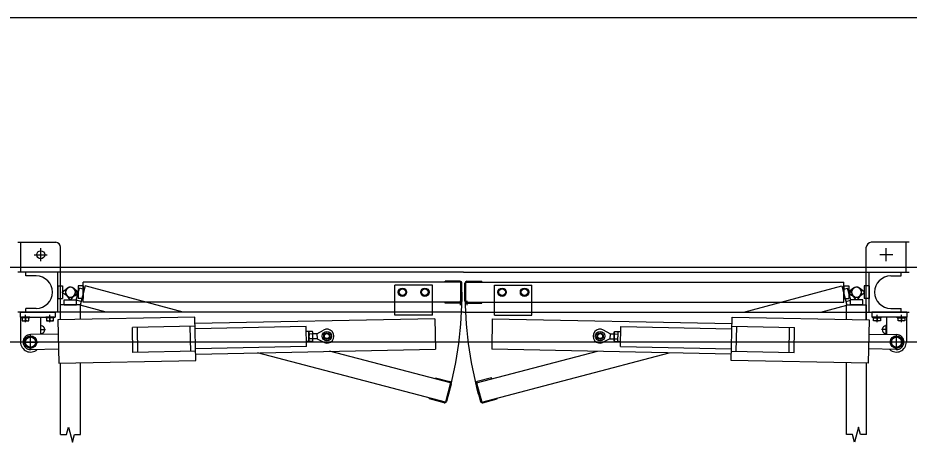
# Model space of a CAD drawing. Extents: x -264205 to -263659, y -1242401 to -1242060.
# Drawn here: x -263850.587 to -263848.798, y -1242241.658 to -1242240.807 of the extents above; entities that cross this region are included whole.
import ezdxf

# ---------------------------------------------------------------- set-up
doc = ezdxf.new("R2010")
doc.units = 0
for name, color, linetype in [('OBRUBNIKY_KOMUNIKACIE_PROJEKT', 7, 'Continuous'), ('OSI_STAVBY_KFA', 7, 'Continuous'), ('SITUACIA_DSP_2D', 7, 'Continuous')]:
    doc.layers.add(name, color=color, linetype=linetype)

msp = doc.modelspace()

# ---------------------------------------------------------------- linework, layer by layer
at = {"layer": 'OBRUBNIKY_KOMUNIKACIE_PROJEKT'}
msp.add_line((-263822.7898, -1242241.4572), (-263894.9678, -1242241.4572), dxfattribs=at)
at = {"layer": 'OSI_STAVBY_KFA'}
msp.add_line((-263792.6528, -1242240.8072), (-263911.5228, -1242240.8072), dxfattribs=at)
at = {"layer": 'SITUACIA_DSP_2D'}
for p, q in [((-263850.5875, -1242241.2573), (-263850.5115, -1242241.2573)), ((-263850.5815, -1242241.3173), (-263850.5815, -1242241.2573)), ((-263848.7985, -1242241.2573), (-263848.8745, -1242241.2573)), ((-263848.8045, -1242241.3173), (-263848.8045, -1242241.2573)), ((-263850.5415, -1242241.2953), (-263850.5415, -1242241.2693)), ((-263850.5015, -1242241.3173), (-263850.5015, -1242241.2673)), ((-263848.8845, -1242241.3173), (-263848.8845, -1242241.2673)), ((-263848.8445, -1242241.2953), (-263848.8445, -1242241.2693)), ((-263850.5545, -1242241.2823), (-263850.5285, -1242241.2823)), ((-263848.8315, -1242241.2823), (-263848.8575, -1242241.2823)), ((-263894.581, -1242241.3072), (-263822.7898, -1242241.3072)), ((-263849.693, -1242241.3173), (-263850.5875, -1242241.3173)), ((-263850.5715, -1242241.3248), (-263850.5715, -1242241.3173)), ((-263850.5505, -1242241.3248), (-263850.5715, -1242241.3248)), ((-263850.5075, -1242241.3973), (-263850.5075, -1242241.3173)), ((-263850.5015, -1242241.3973), (-263850.5015, -1242241.3173)), ((-263849.693, -1242241.3173), (-263848.7985, -1242241.3173)), ((-263848.8845, -1242241.3973), (-263848.8845, -1242241.3173)), ((-263848.8785, -1242241.3973), (-263848.8785, -1242241.3173)), ((-263848.8355, -1242241.3248), (-263848.8145, -1242241.3248)), ((-263848.8145, -1242241.3248), (-263848.8145, -1242241.3173)), ((-263850.5075, -1242241.3448), (-263850.5075, -1242241.3698)), ((-263850.5075, -1242241.3448), (-263850.4975, -1242241.3448)), ((-263850.4975, -1242241.3448), (-263850.4975, -1242241.3698)), ((-263850.4565, -1242241.3448), (-263850.4665, -1242241.3448)), ((-263850.4665, -1242241.3448), (-263850.4665, -1242241.3698)), ((-263850.4522, -1242241.3445), (-263850.4625, -1242241.3832)), ((-263849.698, -1242241.3373), (-263850.4565, -1242241.3373)), ((-263850.4565, -1242241.3773), (-263850.4565, -1242241.3373)), ((-263850.4565, -1242241.3448), (-263850.4565, -1242241.3698)), ((-263850.2554, -1242241.3973), (-263850.4522, -1242241.3445)), ((-263849.7555, -1242241.3433), (-263849.8305, -1242241.3433)), ((-263849.8305, -1242241.3973), (-263849.8305, -1242241.3433)), ((-263849.7555, -1242241.3973), (-263849.7555, -1242241.3433)), ((-263849.7, -1242241.3353), (-263849.73, -1242241.3353)), ((-263849.73, -1242241.3373), (-263849.73, -1242241.3353)), ((-263849.698, -1242241.3773), (-263849.698, -1242241.3373)), ((-263849.696, -1242241.3753), (-263849.696, -1242241.3393)), ((-263849.69, -1242241.3753), (-263849.69, -1242241.3393)), ((-263849.688, -1242241.3373), (-263848.9295, -1242241.3373)), ((-263849.688, -1242241.3773), (-263849.688, -1242241.3373)), ((-263849.686, -1242241.3353), (-263849.656, -1242241.3353)), ((-263849.656, -1242241.3373), (-263849.656, -1242241.3353)), ((-263849.6305, -1242241.3433), (-263849.5555, -1242241.3433)), ((-263849.6305, -1242241.3973), (-263849.6305, -1242241.3433)), ((-263849.5555, -1242241.3973), (-263849.5555, -1242241.3433)), ((-263849.1305, -1242241.3973), (-263848.9338, -1242241.3445)), ((-263848.9338, -1242241.3445), (-263848.9234, -1242241.3832)), ((-263848.9295, -1242241.3773), (-263848.9295, -1242241.3373)), ((-263848.9295, -1242241.3448), (-263848.9195, -1242241.3448)), ((-263848.9295, -1242241.3448), (-263848.9295, -1242241.3698)), ((-263848.9195, -1242241.3448), (-263848.9195, -1242241.3698)), ((-263848.8885, -1242241.3448), (-263848.8885, -1242241.3698)), ((-263848.8785, -1242241.3448), (-263848.8885, -1242241.3448)), ((-263848.8785, -1242241.3448), (-263848.8785, -1242241.3698)), ((-263850.4975, -1242241.3563), (-263850.4879, -1242241.3492)), ((-263850.4975, -1242241.3583), (-263850.4975, -1242241.3563)), ((-263850.4879, -1242241.3653), (-263850.4975, -1242241.3583)), ((-263850.49, -1242241.3632), (-263850.483, -1242241.3728)), ((-263850.481, -1242241.3728), (-263850.4739, -1242241.3632)), ((-263850.4783, -1242241.3666), (-263850.4673, -1242241.3622)), ((-263850.476, -1242241.3492), (-263850.4665, -1242241.3563)), ((-263850.4665, -1242241.3583), (-263850.476, -1242241.3653)), ((-263850.4667, -1242241.3603), (-263850.4742, -1242241.351)), ((-263850.4702, -1242241.3734), (-263850.4638, -1242241.3492)), ((-263850.4673, -1242241.3622), (-263850.4667, -1242241.3603)), ((-263850.4665, -1242241.3563), (-263850.4665, -1242241.3583)), ((-263850.4541, -1242241.3518), (-263850.4638, -1242241.3492)), ((-263849.8194, -1242241.3505), (-263849.8233, -1242241.3573)), ((-263849.8233, -1242241.3573), (-263849.8194, -1242241.3641)), ((-263849.8115, -1242241.3505), (-263849.8194, -1242241.3505)), ((-263849.8194, -1242241.3641), (-263849.8115, -1242241.3641)), ((-263849.8076, -1242241.3573), (-263849.8115, -1242241.3505)), ((-263849.8115, -1242241.3641), (-263849.8076, -1242241.3573)), ((-263849.7744, -1242241.3505), (-263849.7783, -1242241.3573)), ((-263849.7783, -1242241.3573), (-263849.7744, -1242241.3641)), ((-263849.7665, -1242241.3505), (-263849.7744, -1242241.3505)), ((-263849.7744, -1242241.3641), (-263849.7665, -1242241.3641)), ((-263849.7626, -1242241.3573), (-263849.7665, -1242241.3505)), ((-263849.7665, -1242241.3641), (-263849.7626, -1242241.3573)), ((-263849.6233, -1242241.3573), (-263849.6194, -1242241.3505)), ((-263849.6194, -1242241.3641), (-263849.6233, -1242241.3573)), ((-263849.6194, -1242241.3505), (-263849.6115, -1242241.3505)), ((-263849.6115, -1242241.3641), (-263849.6194, -1242241.3641)), ((-263849.6115, -1242241.3505), (-263849.6076, -1242241.3573)), ((-263849.6076, -1242241.3573), (-263849.6115, -1242241.3641)), ((-263849.5783, -1242241.3573), (-263849.5744, -1242241.3505)), ((-263849.5744, -1242241.3641), (-263849.5783, -1242241.3573)), ((-263849.5744, -1242241.3505), (-263849.5665, -1242241.3505)), ((-263849.5665, -1242241.3641), (-263849.5744, -1242241.3641)), ((-263849.5665, -1242241.3505), (-263849.5626, -1242241.3573)), ((-263849.5626, -1242241.3573), (-263849.5665, -1242241.3641)), ((-263848.9318, -1242241.3518), (-263848.9222, -1242241.3492)), ((-263848.9157, -1242241.3734), (-263848.9222, -1242241.3492)), ((-263848.9099, -1242241.3492), (-263848.9195, -1242241.3563)), ((-263848.9195, -1242241.3563), (-263848.9195, -1242241.3583)), ((-263848.9195, -1242241.3583), (-263848.9099, -1242241.3653)), ((-263848.9192, -1242241.3603), (-263848.9118, -1242241.351)), ((-263848.9187, -1242241.3622), (-263848.9192, -1242241.3603)), ((-263848.9076, -1242241.3666), (-263848.9187, -1242241.3622)), ((-263848.905, -1242241.3728), (-263848.912, -1242241.3632)), ((-263848.8959, -1242241.3632), (-263848.903, -1242241.3728)), ((-263848.8885, -1242241.3563), (-263848.898, -1242241.3492)), ((-263848.898, -1242241.3653), (-263848.8885, -1242241.3583)), ((-263848.8885, -1242241.3583), (-263848.8885, -1242241.3563)), ((-263850.5075, -1242241.3698), (-263850.4975, -1242241.3698)), ((-263850.462, -1242241.3828), (-263850.502, -1242241.3828)), ((-263850.502, -1242241.4126), (-263850.502, -1242241.3828)), ((-263850.4945, -1242241.3728), (-263850.4695, -1242241.3728)), ((-263850.4945, -1242241.3828), (-263850.4945, -1242241.3728)), ((-263850.4945, -1242241.3828), (-263850.4695, -1242241.3828)), ((-263850.483, -1242241.3728), (-263850.481, -1242241.3728)), ((-263850.4606, -1242241.3759), (-263850.4702, -1242241.3734)), ((-263850.4695, -1242241.3828), (-263850.4695, -1242241.3728)), ((-263850.4565, -1242241.3698), (-263850.4665, -1242241.3698)), ((-263850.41, -1242241.3973), (-263850.4625, -1242241.3832)), ((-263850.462, -1242241.4118), (-263850.462, -1242241.3828)), ((-263849.698, -1242241.3773), (-263850.4565, -1242241.3773)), ((-263849.73, -1242241.3793), (-263849.73, -1242241.3773)), ((-263849.7, -1242241.3793), (-263849.73, -1242241.3793)), ((-263849.715, -1242241.3802), (-263849.715, -1242241.3773)), ((-263849.6998, -1242241.3743), (-263849.6998, -1242241.3833)), ((-263849.688, -1242241.3773), (-263848.9295, -1242241.3773)), ((-263849.6862, -1242241.3743), (-263849.6862, -1242241.3833)), ((-263849.686, -1242241.3793), (-263849.656, -1242241.3793)), ((-263849.6709, -1242241.3802), (-263849.6709, -1242241.3773)), ((-263849.656, -1242241.3793), (-263849.656, -1242241.3773)), ((-263848.976, -1242241.3973), (-263848.9234, -1242241.3832)), ((-263848.9295, -1242241.3698), (-263848.9195, -1242241.3698)), ((-263848.9254, -1242241.3759), (-263848.9157, -1242241.3734)), ((-263848.924, -1242241.3828), (-263848.884, -1242241.3828)), ((-263848.924, -1242241.4118), (-263848.924, -1242241.3828)), ((-263848.8915, -1242241.3728), (-263848.9165, -1242241.3728)), ((-263848.9165, -1242241.3828), (-263848.9165, -1242241.3728)), ((-263848.8915, -1242241.3828), (-263848.9165, -1242241.3828)), ((-263848.903, -1242241.3728), (-263848.905, -1242241.3728)), ((-263848.8915, -1242241.3828), (-263848.8915, -1242241.3728)), ((-263848.8785, -1242241.3698), (-263848.8885, -1242241.3698)), ((-263848.884, -1242241.4126), (-263848.884, -1242241.3828)), ((-263849.693, -1242241.3973), (-263850.5875, -1242241.3973)), ((-263850.5825, -1242241.3973), (-263850.5825, -1242241.4073)), ((-263850.5825, -1242241.3973), (-263850.5125, -1242241.3973)), ((-263850.5505, -1242241.3898), (-263850.5715, -1242241.3898)), ((-263850.5715, -1242241.3973), (-263850.5715, -1242241.3898)), ((-263850.5125, -1242241.3973), (-263850.5125, -1242241.4073)), ((-263850.5015, -1242241.4126), (-263850.5015, -1242241.3973)), ((-263849.8305, -1242241.4033), (-263849.8305, -1242241.3973)), ((-263849.7555, -1242241.4033), (-263849.7555, -1242241.3973)), ((-263849.693, -1242241.3973), (-263848.7985, -1242241.3973)), ((-263849.6305, -1242241.4033), (-263849.6305, -1242241.3973)), ((-263849.5555, -1242241.4033), (-263849.5555, -1242241.3973)), ((-263848.8845, -1242241.4126), (-263848.8845, -1242241.3973)), ((-263848.8735, -1242241.3973), (-263848.8735, -1242241.4073)), ((-263848.8035, -1242241.3973), (-263848.8735, -1242241.3973)), ((-263848.8355, -1242241.3898), (-263848.8145, -1242241.3898)), ((-263848.8145, -1242241.3973), (-263848.8145, -1242241.3898)), ((-263848.8035, -1242241.3973), (-263848.8035, -1242241.4073)), ((-263850.5825, -1242241.4073), (-263850.5125, -1242241.4073)), ((-263850.582, -1242241.4073), (-263850.582, -1242241.4573)), ((-263850.5636, -1242241.4073), (-263850.5804, -1242241.4073)), ((-263850.5804, -1242241.409), (-263850.5804, -1242241.4073)), ((-263850.5636, -1242241.409), (-263850.5804, -1242241.409)), ((-263850.5652, -1242241.409), (-263850.5788, -1242241.409)), ((-263850.5788, -1242241.409), (-263850.5788, -1242241.4145)), ((-263850.5788, -1242241.4145), (-263850.5652, -1242241.4145)), ((-263850.572, -1242241.4171), (-263850.572, -1242241.4028)), ((-263850.572, -1242241.409), (-263850.572, -1242241.4136)), ((-263850.5652, -1242241.4145), (-263850.5652, -1242241.409)), ((-263850.5636, -1242241.409), (-263850.5636, -1242241.4073)), ((-263850.542, -1242241.4073), (-263850.542, -1242241.4419)), ((-263850.5146, -1242241.4073), (-263850.5314, -1242241.4073)), ((-263850.5314, -1242241.409), (-263850.5314, -1242241.4073)), ((-263850.5146, -1242241.409), (-263850.5314, -1242241.409)), ((-263850.5162, -1242241.409), (-263850.5298, -1242241.409)), ((-263850.5298, -1242241.409), (-263850.5298, -1242241.4145)), ((-263850.5298, -1242241.4145), (-263850.5162, -1242241.4145)), ((-263850.523, -1242241.4171), (-263850.523, -1242241.4028)), ((-263850.523, -1242241.409), (-263850.523, -1242241.4136)), ((-263850.5162, -1242241.4145), (-263850.5162, -1242241.409)), ((-263850.5146, -1242241.409), (-263850.5146, -1242241.4073)), ((-263850.2319, -1242241.4072), (-263850.5069, -1242241.4127)), ((-263850.5069, -1242241.4127), (-263850.5051, -1242241.4996)), ((-263850.2302, -1242241.4942), (-263850.2319, -1242241.4072)), ((-263849.7507, -1242241.4106), (-263850.2316, -1242241.4202)), ((-263849.7555, -1242241.4033), (-263849.8305, -1242241.4033)), ((-263849.7507, -1242241.4106), (-263849.7495, -1242241.4716)), ((-263849.6352, -1242241.4106), (-263849.6364, -1242241.4716)), ((-263849.6352, -1242241.4106), (-263849.1543, -1242241.4202)), ((-263849.6305, -1242241.4033), (-263849.5555, -1242241.4033)), ((-263849.1558, -1242241.4942), (-263849.154, -1242241.4072)), ((-263849.154, -1242241.4072), (-263848.8791, -1242241.4127)), ((-263848.8791, -1242241.4127), (-263848.8808, -1242241.4996)), ((-263848.8035, -1242241.4073), (-263848.8735, -1242241.4073)), ((-263848.8714, -1242241.4073), (-263848.8546, -1242241.4073)), ((-263848.8714, -1242241.409), (-263848.8714, -1242241.4073)), ((-263848.8714, -1242241.409), (-263848.8546, -1242241.409)), ((-263848.8698, -1242241.409), (-263848.8562, -1242241.409)), ((-263848.8698, -1242241.4145), (-263848.8698, -1242241.409)), ((-263848.8562, -1242241.4145), (-263848.8698, -1242241.4145)), ((-263848.863, -1242241.4171), (-263848.863, -1242241.4028)), ((-263848.863, -1242241.409), (-263848.863, -1242241.4136)), ((-263848.8562, -1242241.409), (-263848.8562, -1242241.4145)), ((-263848.8546, -1242241.409), (-263848.8546, -1242241.4073)), ((-263848.844, -1242241.4073), (-263848.844, -1242241.4419)), ((-263848.8224, -1242241.4073), (-263848.8056, -1242241.4073)), ((-263848.8224, -1242241.409), (-263848.8224, -1242241.4073)), ((-263848.8224, -1242241.409), (-263848.8056, -1242241.409)), ((-263848.8208, -1242241.409), (-263848.8072, -1242241.409)), ((-263848.8208, -1242241.4145), (-263848.8208, -1242241.409)), ((-263848.8072, -1242241.4145), (-263848.8208, -1242241.4145)), ((-263848.814, -1242241.4171), (-263848.814, -1242241.4028)), ((-263848.814, -1242241.409), (-263848.814, -1242241.4136)), ((-263848.8072, -1242241.409), (-263848.8072, -1242241.4145)), ((-263848.8056, -1242241.409), (-263848.8056, -1242241.4073)), ((-263848.804, -1242241.4073), (-263848.804, -1242241.4573)), ((-263850.542, -1242241.4323), (-263850.5319, -1242241.4323)), ((-263850.5415, -1242241.4419), (-263850.5415, -1242241.4227)), ((-263850.2315, -1242241.4257), (-263850.3576, -1242241.4282)), ((-263850.3566, -1242241.4782), (-263850.3576, -1242241.4282)), ((-263850.3466, -1242241.478), (-263850.3476, -1242241.428)), ((-263850.2405, -1242241.4759), (-263850.2415, -1242241.4259)), ((-263850.0086, -1242241.4263), (-263850.2314, -1242241.4307)), ((-263850.0078, -1242241.4662), (-263850.0086, -1242241.4263)), ((-263850.0034, -1242241.4362), (-263850.0084, -1242241.4362)), ((-263850.003, -1242241.4561), (-263850.0034, -1242241.4362)), ((-263850.0034, -1242241.4377), (-263850.0027, -1242241.4363)), ((-263849.9962, -1242241.4362), (-263850.0027, -1242241.4363)), ((-263849.9954, -1242241.4375), (-263849.9962, -1242241.4362)), ((-263849.9872, -1242241.4408), (-263849.9741, -1242241.4333)), ((-263849.3988, -1242241.4408), (-263849.4119, -1242241.4333)), ((-263849.3905, -1242241.4375), (-263849.3897, -1242241.4362)), ((-263849.3897, -1242241.4362), (-263849.3833, -1242241.4363)), ((-263849.3825, -1242241.4377), (-263849.3833, -1242241.4363)), ((-263849.3829, -1242241.4561), (-263849.3825, -1242241.4362)), ((-263849.3825, -1242241.4362), (-263849.3775, -1242241.4362)), ((-263849.3781, -1242241.4662), (-263849.3773, -1242241.4263)), ((-263849.3773, -1242241.4263), (-263849.1545, -1242241.4307)), ((-263849.1544, -1242241.4257), (-263849.0284, -1242241.4282)), ((-263849.1454, -1242241.4759), (-263849.1444, -1242241.4259)), ((-263849.0394, -1242241.478), (-263849.0384, -1242241.428)), ((-263849.0294, -1242241.4782), (-263849.0284, -1242241.4282)), ((-263848.844, -1242241.4323), (-263848.8541, -1242241.4323)), ((-263848.8445, -1242241.4419), (-263848.8445, -1242241.4227)), ((-263850.5722, -1242241.4514), (-263850.562, -1242241.4455)), ((-263850.5722, -1242241.4632), (-263850.5722, -1242241.4514)), ((-263850.5063, -1242241.4412), (-263850.5623, -1242241.4423)), ((-263850.562, -1242241.4729), (-263850.562, -1242241.4417)), ((-263850.562, -1242241.4455), (-263850.5518, -1242241.4514)), ((-263850.5518, -1242241.4514), (-263850.5518, -1242241.4632)), ((-263850.0031, -1242241.4546), (-263850.0034, -1242241.4377)), ((-263850.0031, -1242241.4546), (-263850.0023, -1242241.4559)), ((-263849.9961, -1242241.4411), (-263850.0026, -1242241.4412)), ((-263849.9959, -1242241.4509), (-263850.0024, -1242241.451)), ((-263849.9951, -1242241.4545), (-263849.9958, -1242241.4558)), ((-263849.9951, -1242241.4545), (-263849.9954, -1242241.4375)), ((-263849.9872, -1242241.4408), (-263849.9953, -1242241.441)), ((-263849.987, -1242241.4508), (-263849.9951, -1242241.451)), ((-263849.9872, -1242241.4408), (-263849.987, -1242241.4508)), ((-263849.987, -1242241.4508), (-263849.9736, -1242241.4578)), ((-263849.399, -1242241.4508), (-263849.4124, -1242241.4578)), ((-263849.3988, -1242241.4408), (-263849.399, -1242241.4508)), ((-263849.399, -1242241.4508), (-263849.3908, -1242241.451)), ((-263849.3988, -1242241.4408), (-263849.3906, -1242241.441)), ((-263849.3909, -1242241.4545), (-263849.3905, -1242241.4375)), ((-263849.3909, -1242241.4545), (-263849.3901, -1242241.4558)), ((-263849.39, -1242241.4509), (-263849.3836, -1242241.451)), ((-263849.3898, -1242241.4411), (-263849.3834, -1242241.4412)), ((-263849.3829, -1242241.4546), (-263849.3837, -1242241.4559)), ((-263849.3829, -1242241.4546), (-263849.3825, -1242241.4377)), ((-263848.8797, -1242241.4412), (-263848.8237, -1242241.4423)), ((-263848.824, -1242241.4455), (-263848.8342, -1242241.4514)), ((-263848.8342, -1242241.4514), (-263848.8342, -1242241.4632)), ((-263848.824, -1242241.4729), (-263848.824, -1242241.4417)), ((-263848.8138, -1242241.4514), (-263848.824, -1242241.4455)), ((-263848.8138, -1242241.4632), (-263848.8138, -1242241.4514)), ((-263822.7898, -1242241.4572), (-263894.9678, -1242241.4572)), ((-263850.5776, -1242241.4573), (-263850.5464, -1242241.4573)), ((-263850.562, -1242241.469), (-263850.5722, -1242241.4632)), ((-263850.5518, -1242241.4632), (-263850.562, -1242241.469)), ((-263850.5617, -1242241.4723), (-263850.5057, -1242241.4711)), ((-263850.0078, -1242241.4662), (-263850.2306, -1242241.4707)), ((-263850.2304, -1242241.4812), (-263849.7495, -1242241.4716)), ((-263850.003, -1242241.4561), (-263850.008, -1242241.4562)), ((-263849.9958, -1242241.4558), (-263850.0023, -1242241.4559)), ((-263849.1555, -1242241.4812), (-263849.6364, -1242241.4716)), ((-263849.3901, -1242241.4558), (-263849.3837, -1242241.4559)), ((-263849.3829, -1242241.4561), (-263849.3779, -1242241.4562)), ((-263849.3781, -1242241.4662), (-263849.1553, -1242241.4707)), ((-263848.8243, -1242241.4723), (-263848.8803, -1242241.4711)), ((-263848.8084, -1242241.4573), (-263848.8396, -1242241.4573)), ((-263848.8342, -1242241.4632), (-263848.824, -1242241.469)), ((-263848.824, -1242241.469), (-263848.8138, -1242241.4632)), ((-263850.2305, -1242241.4757), (-263850.3566, -1242241.4782)), ((-263849.7294, -1242241.5775), (-263850.1061, -1242241.4787)), ((-263849.7191, -1242241.5389), (-263849.9622, -1242241.4758)), ((-263849.6669, -1242241.5389), (-263849.4238, -1242241.4758)), ((-263849.6565, -1242241.5775), (-263849.2799, -1242241.4787)), ((-263849.1554, -1242241.4757), (-263849.0294, -1242241.4782)), ((-263850.5051, -1242241.4996), (-263850.2302, -1242241.4942)), ((-263850.502, -1242241.6429), (-263850.502, -1242241.4996)), ((-263850.462, -1242241.6429), (-263850.462, -1242241.4988)), ((-263848.8808, -1242241.4996), (-263849.1558, -1242241.4942)), ((-263848.924, -1242241.6429), (-263848.924, -1242241.4988)), ((-263848.884, -1242241.6429), (-263848.884, -1242241.4996)), ((-263849.75, -1242241.5306), (-263849.7495, -1242241.5287)), ((-263849.7495, -1242241.5287), (-263849.7205, -1242241.5365)), ((-263849.7191, -1242241.5389), (-263849.7294, -1242241.5775)), ((-263849.7177, -1242241.5414), (-263849.727, -1242241.5761)), ((-263849.6683, -1242241.5414), (-263849.659, -1242241.5761)), ((-263849.6669, -1242241.5389), (-263849.6565, -1242241.5775)), ((-263849.6365, -1242241.5287), (-263849.6655, -1242241.5365)), ((-263849.636, -1242241.5306), (-263849.6365, -1242241.5287)), ((-263849.7609, -1242241.5712), (-263849.7603, -1242241.5693)), ((-263849.7319, -1242241.579), (-263849.7609, -1242241.5712)), ((-263849.6541, -1242241.579), (-263849.6251, -1242241.5712)), ((-263849.6251, -1242241.5712), (-263849.6256, -1242241.5693)), ((-263850.49, -1242241.6429), (-263850.486, -1242241.6279)), ((-263850.486, -1242241.6279), (-263850.478, -1242241.6579)), ((-263848.9, -1242241.6279), (-263848.908, -1242241.6579)), ((-263848.8959, -1242241.6429), (-263848.9, -1242241.6279)), ((-263850.502, -1242241.6429), (-263850.49, -1242241.6429)), ((-263850.478, -1242241.6579), (-263850.4739, -1242241.6429)), ((-263850.4739, -1242241.6429), (-263850.462, -1242241.6429)), ((-263848.912, -1242241.6429), (-263848.924, -1242241.6429)), ((-263848.908, -1242241.6579), (-263848.912, -1242241.6429)), ((-263848.884, -1242241.6429), (-263848.8959, -1242241.6429))]:
    msp.add_line(p, q, dxfattribs=at)
for centre, radius in [((-263850.5415, -1242241.2823), 0.008), ((-263849.8155, -1242241.3573), 0.0084), ((-263849.8155, -1242241.3573), 0.0068), ((-263849.7705, -1242241.3573), 0.0084), ((-263849.7705, -1242241.3573), 0.0068), ((-263849.6155, -1242241.3573), 0.0084), ((-263849.6155, -1242241.3573), 0.0068), ((-263849.5705, -1242241.3573), 0.0084), ((-263849.5705, -1242241.3573), 0.0068), ((-263849.9671, -1242241.4454), 0.00952), ((-263849.4189, -1242241.4454), 0.00952), ((-263850.562, -1242241.4573), 0.0126), ((-263850.562, -1242241.4573), 0.0102), ((-263849.9671, -1242241.4454), 0.00645), ((-263849.9671, -1242241.4454), 0.005), ((-263849.4189, -1242241.4454), 0.00645), ((-263849.4189, -1242241.4454), 0.005), ((-263848.824, -1242241.4573), 0.0126), ((-263848.824, -1242241.4573), 0.0102)]:
    msp.add_circle(centre, radius, dxfattribs=at)
for centre, radius, start, end in [((-263850.5115, -1242241.2673), 0.01, 0, 90), ((-263848.8745, -1242241.2673), 0.01, 90, 180), ((-263850.5505, -1242241.3573), 0.0325, 270, 90), ((-263848.8355, -1242241.3573), 0.0325, 90, 270), ((-263850.482, -1242241.3573), 0.01, 53.6139, 306.3861), ((-263850.482, -1242241.3573), 0.01, 323.6139, 216.3861), ((-263850.482, -1242241.3573), 0.01, 38.6139, 291.3861), ((-263850.482, -1242241.3573), 0.01, 233.6139, 126.3861), ((-263849.7, -1242241.3393), 0.004, 0, 90), ((-263849.686, -1242241.3393), 0.004, 90, 180), ((-263848.904, -1242241.3573), 0.01, 53.6139, 306.3861), ((-263848.904, -1242241.3573), 0.01, 323.6139, 216.3861), ((-263848.904, -1242241.3573), 0.01, 248.6139, 141.3861), ((-263848.904, -1242241.3573), 0.01, 233.6139, 126.3861), ((-263850.482, -1242241.3573), 0.7862, 345, 0), ((-263848.904, -1242241.3573), 0.7862, 180, 195), ((-263849.7, -1242241.3753), 0.004, 270, 0), ((-263849.686, -1242241.3753), 0.004, 180, 270), ((-263850.5754, -1242241.4077), 0.0068, 240, 300), ((-263850.5686, -1242241.4077), 0.0068, 240, 300), ((-263850.5264, -1242241.4077), 0.0068, 240, 300), ((-263850.5196, -1242241.4077), 0.0068, 240, 300), ((-263848.8664, -1242241.4077), 0.0068, 240, 300), ((-263848.8596, -1242241.4077), 0.0068, 240, 300), ((-263848.8174, -1242241.4077), 0.0068, 240, 300), ((-263848.8106, -1242241.4077), 0.0068, 240, 300), ((-263850.5415, -1242241.4323), 0.008, 266.4167, 93.5833), ((-263849.9991, -1242241.4387), 0.00432, 146.5466, 215.7334), ((-263849.9997, -1242241.4387), 0.00432, 326.5466, 35.7334), ((-263849.9671, -1242241.4454), 0.014, 242.4029, 119.8771), ((-263849.4189, -1242241.4454), 0.014, 60.1229, 297.5971), ((-263849.3862, -1242241.4387), 0.00432, 144.2666, 213.4534), ((-263849.3869, -1242241.4387), 0.00432, 324.2666, 33.4534), ((-263848.8445, -1242241.4323), 0.008, 86.4167, 273.5833), ((-263850.562, -1242241.4573), 0.015, 91.14, 271.14), ((-263849.9871, -1242241.4458), 0.0161, 163.4401, 198.8399), ((-263849.9988, -1242241.4534), 0.00432, 146.5466, 215.7334), ((-263850.0024, -1242241.451), 0.0001, 21.9532, 91.14), ((-263850.0114, -1242241.4463), 0.0161, 343.4401, 18.8399), ((-263849.9959, -1242241.4509), 0.0001, 91.14, 160.3268), ((-263849.9994, -1242241.4534), 0.00432, 326.5466, 35.7334), ((-263849.3865, -1242241.4534), 0.00432, 144.2666, 213.4534), ((-263849.3746, -1242241.4463), 0.0161, 161.1601, 196.5599), ((-263849.39, -1242241.4509), 0.0001, 19.6732, 88.86), ((-263849.3836, -1242241.451), 0.0001, 88.86, 158.0468), ((-263849.3872, -1242241.4534), 0.00432, 324.2666, 33.4534), ((-263849.3988, -1242241.4458), 0.0161, 341.1601, 16.5599), ((-263848.824, -1242241.4573), 0.015, 268.86, 88.86), ((-263850.562, -1242241.4573), 0.02, 180, 312.5496), ((-263848.824, -1242241.4573), 0.02, 227.4504, 0), ((-263849.7215, -1242241.5403), 0.004, 345, 75), ((-263849.6644, -1242241.5403), 0.004, 105, 195), ((-263849.7308, -1242241.5751), 0.004, 255, 345), ((-263849.6551, -1242241.5751), 0.004, 195, 285)]:
    msp.add_arc(centre, radius, start, end, dxfattribs=at)

doc.saveas('drawing.dxf')
